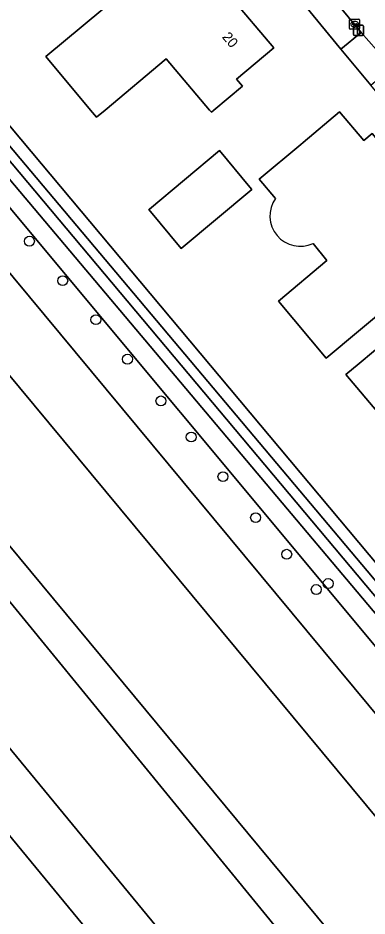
# Model space of a CAD drawing. Extents: x 157320 to 158835, y 386650 to 388491.
# Drawn here: x 157959.2 to 157993.7, y 386920.4 to 387009.1 of the extents above; entities that cross this region are included whole.
import ezdxf

# ---------------------------------------------------------------- set-up
doc = ezdxf.new("R2010")
doc.units = 0
for name, color, linetype in [('IMGEO_Boom', 7, 'Continuous'), ('IMGEO_Erf', 7, 'Continuous'), ('IMGEO_Groenvoorziening', 7, 'Continuous'), ('IMGEO_Kolk', 7, 'Continuous'), ('IMGEO_Lichtmast', 7, 'Continuous'), ('IMGEO_Loofbos', 7, 'Continuous'), ('IMGEO_Oever', 7, 'Continuous'), ('IMGEO_Pand', 7, 'Continuous'), ('IMGEO_Pand_nummerreeks', 7, 'Continuous'), ('IMGEO_Rijbaan_lokaal_gesloten', 7, 'Continuous'), ('IMGEO_Voetpad_open', 7, 'Continuous'), ('IMGEO_Waterloop', 7, 'Continuous')]:
    doc.layers.add(name, color=color, linetype=linetype)

msp = doc.modelspace()

# ---------------------------------------------------------------- linework, layer by layer
at = {"layer": 'IMGEO_Boom'}
for centre in [(157960.352, 386987.048), (157963.641, 386983.15), (157966.915, 386979.3), (157970.037, 386975.397), (157973.337, 386971.279), (157976.332, 386967.714), (157979.465, 386963.801), (157982.691, 386959.755), (157985.765, 386956.139), (157988.683, 386952.66), (157989.865, 386953.249)]:
    msp.add_circle(centre, 0.489, dxfattribs=at)
at = {"layer": 'IMGEO_Erf'}
for points in [[(157980.253, 387011.189), (157984.479, 387006.146), (157980.809, 387003.048), (157981.39, 387002.359), (157978.567, 387000), (157978.32, 386999.794), (157978.146, 387000), (157973.873, 387005.054), (157967.839, 387000), (157966.986, 386999.286), (157966.386, 387000), (157961.965, 387005.291), (157969.332, 387011.446), (157965.549, 387015.974), (157970.468, 387020.084), (157973.65, 387016.275), (157976.795, 387012.511), (157978.867, 387010.031)], [(157982.31, 386992.161), (157975.353, 386986.322), (157972.139, 386990.169), (157972.203, 386990.223), (157979.117, 386995.999), (157982.121, 386992.386)]]:
    msp.add_lwpolyline(points, close=True, dxfattribs=at)
for points in [[(158061.764, 386921.937), (158049.754, 386936.46), (158049.074, 386937.309), (158043.836, 386943.4), (158043.806, 386943.933), (158041.197, 386947.04), (158040.654, 386947.173), (158036.643, 386951.87), (158036.592, 386951.93), (158036.351, 386951.727), (158033.168, 386955.508), (158033.423, 386955.739), (158033.372, 386955.799), (158023.244, 386967.75), (158018.379, 386973.505), (158001.394, 386993.731), (158000.702, 386994.555), (157996.119, 387000), (157994.061, 387002.445), (157991.12, 387006.005), (157981.864, 387017.312)], [(157951.635, 387006.472), (157997.832, 386951.408), (158016.34, 386929.351), (158048.856, 386891.347)], [(157984.645, 386991.256), (157983.045, 386993.162), (157987.163, 386996.612), (157987.378, 386996.792), (157990.995, 386999.823)], [(157990.995, 386999.823), (157993.395, 386996.984), (157994.208, 386997.671), (157997.781, 386993.415), (157997.322, 386993.03), (157999.27, 386990.709), (157999.729, 386991.094), (158000, 386990.771), (158003.264, 386986.881), (158000, 386984.153), (157999.428, 386983.675), (157989.657, 386975.511), (157984.94, 386981.114), (157989.74, 386985.139), (157988.369, 386986.825)], [(157995.044, 386969.83), (157991.606, 386973.883), (157992.925, 386974.986), (158000, 386980.903)]]:
    msp.add_lwpolyline(points, dxfattribs=at)
msp.add_arc((157987.106, 386989.544), 2.998, 145.17411, 294.91612, dxfattribs=at)
at = {"layer": 'IMGEO_Groenvoorziening'}
for points in [[(157729.893, 387202.367), (157727.726, 387198.458), (157891.647, 387000), (157995.693, 386874.031), (158000, 386868.817), (158041.543, 386818.521), (158065.296, 386791.335), (158066.112, 386792.017), (158062.308, 386796.6), (158066.438, 386799.845), (158047.34, 386822.188), (158036.085, 386835.355), (158029.144, 386842.485), (158000, 386877.851), (157899.339, 387000)], [(157908.965, 387044.387), (157917.126, 387077.677), (157910.143, 387073.972), (157902.92, 387070.361), (157879.959, 387057.112), (157876.007, 387054.989), (157875.517, 387055.507), (157870.977, 387052.41), (157871.791, 387051.43), (157917.785, 387000), (157928.219, 386988.333), (158000, 386900.579), (158023.027, 386872.512), (158027.255, 386867.666), (158029.801, 386864.464), (158032.15, 386861.115)], [(158032.15, 386861.115), (158029.801, 386864.464), (158027.255, 386867.666), (158023.027, 386872.512), (158000, 386900.579), (157928.219, 386988.333), (157917.785, 387000), (157871.791, 387051.43), (157870.977, 387052.41), (157870.452, 387052.071), (157866.09, 387048.992), (157903.574, 387003.498), (158004.244, 386881.346), (158041.689, 386835.911), (158038.982, 386833.681)], [(157937.472, 387021.971), (157943.823, 387013.736), (157955.389, 387000), (158000, 386947.022), (158042.278, 386896.814)], [(158039.093, 386893.634), (158000, 386940.482), (157950.334, 387000), (157938.087, 387014.677)], [(158041.131, 386884.348), (158000, 386933.844), (157945.025, 387000), (157939.879, 387006.192)], [(157939.879, 387006.192), (157945.025, 387000), (158000, 386933.844), (158041.131, 386884.348)], [(158114.42, 386884.644), (158119.718, 386887.267), (158096.05, 386915.628), (158091.265, 386912.857), (158097.876, 386904.822), (158111.36, 386888.673), (158104.009, 386884.795), (158101.35, 386883.538), (158092.91, 386880.238), (158090.042, 386879.509), (158087.103, 386878.964), (158081.422, 386878.627), (158075.571, 386878.874), (158072.605, 386879.295), (158066.74, 386880.636), (158063.836, 386881.61), (158061.143, 386882.788), (158054.735, 386886.23), (158052.006, 386888.362), (158048.856, 386891.347), (158016.34, 386929.351), (157997.832, 386951.408), (157951.635, 387006.472)], [(158111.443, 386875.85), (158107.666, 386875.322), (158109.645, 386869.131), (158080.09, 386859.682), (158077.228, 386859.164), (158074.577, 386858.967), (158071.922, 386859.047), (158069.288, 386859.404), (158065.313, 386860.377), (158059.718, 386863.157), (158057.356, 386864.191), (158051.541, 386867.268), (158045.999, 386870.991), (158040.875, 386875.274), (158036.298, 386879.994), (157933.739, 387003.394)], [(157933.739, 387003.394), (158036.298, 386879.994), (158040.875, 386875.274), (158045.999, 386870.991), (158051.541, 386867.268), (158057.356, 386864.191), (158059.718, 386863.157), (158065.313, 386860.377), (158069.288, 386859.404), (158071.922, 386859.047), (158074.577, 386858.967), (158077.228, 386859.164), (158080.09, 386859.682), (158109.645, 386869.131), (158107.666, 386875.322), (158078.66, 386866.049)], [(158025.173, 386876.788), (158021.479, 386880.919), (158000, 386906.805), (157926.719, 386995.12), (157923.674, 387000)], [(157923.674, 387000), (157926.719, 386995.12), (158000, 386906.805), (158021.479, 386880.919), (158025.173, 386876.788)]]:
    msp.add_lwpolyline(points, dxfattribs=at)
msp.add_lwpolyline([(157983.795, 387018.928), (157980.721, 387022.628), (157978.709, 387020.934), (157981.864, 387017.312), (157991.12, 387006.005), (157993.128, 387007.669)], close=True, dxfattribs=at)
at = {"layer": 'IMGEO_Kolk'}
for p, q in [((157991.969, 387008.048), (157991.969, 387008.9)), ((157992.044, 387008.974), (157992.896, 387008.974)), ((157992.457, 387008.754), (157992.482, 387008.754)), ((157992.97, 387008.9), (157992.97, 387008.048)), ((157992.896, 387007.974), (157992.044, 387007.974)), ((157992.228, 387008.468), (157992.228, 387008.48)), ((157992.666, 387008.431), (157992.268, 387008.431)), ((157992.271, 387008.517), (157992.669, 387008.517)), ((157992.48, 387008.194), (157992.455, 387008.194)), ((157992.712, 387008.48), (157992.712, 387008.468))]:
    msp.add_line(p, q, dxfattribs=at)
for points in [[(157991.969, 387008.048), (157991.969, 387008.9)], [(157992.044, 387008.974), (157992.896, 387008.974)], [(157992.97, 387008.9), (157992.97, 387008.048)], [(157992.896, 387007.974), (157992.044, 387007.974)]]:
    msp.add_lwpolyline(points, dxfattribs=at)
for centre, radius, start, end in [((157992.046, 387008.898), 0.0765, 91.55205, 178.44795), ((157992.046, 387008.898), 0.0765, 91.55205, 178.44795), ((157992.894, 387008.898), 0.0765, 1.55205, 88.44795), ((157992.894, 387008.898), 0.0765, 1.55205, 88.44795), ((157992.046, 387008.05), 0.0765, 181.55205, 268.44795), ((157992.046, 387008.05), 0.0765, 181.55205, 268.44795), ((157992.268, 387008.477), 0.0403, 85.87752, 175.75265), ((157992.265, 387008.467), 0.0366, 178.93798, 274.71019), ((157992.669, 387008.474), 0.043, 264.86636, 352.45326), ((157992.673, 387008.479), 0.0386, 1.73085, 96.63898), ((157992.894, 387008.05), 0.0765, 271.55205, 358.44795), ((157992.894, 387008.05), 0.0765, 271.55205, 358.44795)]:
    msp.add_arc(centre, radius, start, end, dxfattribs=at)
for centre, major_axis, ratio, start_param, end_param in [((157992.456, 387008.474), (-0.387, 0.002), 0.722429, 4.712389, 7.853982), ((157992.481, 387008.474), (-0.39, 0.002), 0.717154, 1.570796, 4.712389)]:
    msp.add_ellipse(centre, major_axis=major_axis, ratio=ratio, start_param=start_param, end_param=end_param, dxfattribs=at)
at = {"layer": 'IMGEO_Lichtmast'}
for p, q in [((157992.348, 387007.468), (157992.348, 387008.268)), ((157992.348, 387008.268), (157992.348, 387007.468)), ((157992.448, 387008.368), (157993.238, 387008.368)), ((157993.238, 387008.368), (157992.448, 387008.368)), ((157993.338, 387008.268), (157993.338, 387007.468)), ((157993.338, 387007.468), (157993.338, 387008.268)), ((157993.238, 387007.368), (157992.448, 387007.368)), ((157992.448, 387007.368), (157993.238, 387007.368))]:
    msp.add_line(p, q, dxfattribs=at)
msp.add_lwpolyline([(157992.768, 387008.243), (157992.918, 387008.243), (157992.918, 387007.493), (157992.768, 387007.493), (157992.768, 387008.243)], dxfattribs=at)
for centre, start, end in [((157992.448, 387008.268), 90, 180), ((157992.448, 387008.268), 90, 180), ((157993.238, 387008.268), 0, 90), ((157993.238, 387008.268), 360, 90), ((157992.448, 387007.468), 180, 270), ((157992.448, 387007.468), 180, 270), ((157993.238, 387007.468), 270, 0), ((157993.238, 387007.468), 270, 0)]:
    msp.add_arc(centre, 0.1, start, end, dxfattribs=at)
at = {"layer": 'IMGEO_Loofbos'}
msp.add_lwpolyline([(158038.982, 386833.681), (158041.689, 386835.911), (158004.244, 386881.346), (157903.574, 387003.498), (157866.09, 387048.992), (157861.586, 387045.813), (157899.339, 387000), (158000, 386877.851), (158029.144, 386842.485), (158036.085, 386835.355)], dxfattribs=at)
at = {"layer": 'IMGEO_Oever'}
for points in [[(158042.278, 386896.814), (158000, 386947.022), (157955.389, 387000), (157943.823, 387013.736), (157937.472, 387021.971)], [(158035.782, 386900.577), (157998.707, 386945.337), (157938.923, 387016.244)], [(157938.087, 387014.677), (157950.334, 387000), (158000, 386940.482), (158039.093, 386893.634)], [(157951.031, 387003.711), (158044.337, 386892.64)]]:
    msp.add_lwpolyline(points, dxfattribs=at)
at = {"layer": 'IMGEO_Pand'}
for points in [[(157976.795, 387012.511), (157973.65, 387016.275), (157970.468, 387020.084), (157965.549, 387015.974), (157969.332, 387011.446), (157961.965, 387005.291), (157966.386, 387000), (157966.986, 386999.286), (157967.839, 387000), (157973.873, 387005.054), (157978.146, 387000), (157978.32, 386999.794), (157978.567, 387000), (157981.39, 387002.359), (157980.809, 387003.048), (157984.479, 387006.146), (157980.253, 387011.189), (157978.867, 387010.031)], [(157982.31, 386992.161), (157982.121, 386992.386), (157979.117, 386995.999), (157972.203, 386990.223), (157972.139, 386990.169), (157975.353, 386986.322)]]:
    msp.add_lwpolyline(points, close=True, dxfattribs=at)
for points in [[(157988.369, 386986.825), (157989.74, 386985.139), (157984.94, 386981.114), (157989.657, 386975.511), (157999.428, 386983.675), (158000, 386984.153), (158003.264, 386986.881), (158000, 386990.771), (157999.729, 386991.094), (157999.27, 386990.709), (157997.322, 386993.03), (157997.781, 386993.415), (157994.208, 386997.671), (157993.395, 386996.984), (157990.995, 386999.823), (157987.378, 386996.792), (157987.163, 386996.612), (157983.045, 386993.162), (157984.645, 386991.256)], [(158000, 386980.903), (157992.925, 386974.986), (157991.606, 386973.883), (157995.044, 386969.83)]]:
    msp.add_lwpolyline(points, dxfattribs=at)
msp.add_arc((157987.106, 386989.544), 2.998, 145.17411, 294.91612, dxfattribs=at)
at = {"layer": 'IMGEO_Rijbaan_lokaal_gesloten'}
msp.add_lwpolyline([(157967.973, 387037.769), (157974.9, 387029.543), (157977.042, 387026.998), (157978.062, 387025.786), (157980.721, 387022.628), (157983.795, 387018.928), (157993.128, 387007.669), (157996.153, 387004.218), (157999.697, 387000), (158000, 386999.639), (158002.787, 386996.322), (158003.5, 386995.491), (158020.47, 386975.229), (158025.301, 386969.475), (158035.357, 386957.488), (158038.597, 386953.625), (158042.903, 386948.477), (158045.801, 386945.052), (158050.997, 386938.872), (158051.663, 386938.08), (158063.817, 386923.608), (158065.16, 386922.009), (158067.446, 386919.287)], dxfattribs=at)
at = {"layer": 'IMGEO_Voetpad_open'}
msp.add_lwpolyline([(157993.128, 387007.669), (157991.12, 387006.005), (157994.061, 387002.445), (157996.153, 387004.218)], close=True, dxfattribs=at)
at = {"layer": 'IMGEO_Waterloop'}
for points in [[(157938.923, 387016.244), (157998.707, 386945.337), (158035.782, 386900.577)], [(158044.337, 386892.64), (157951.031, 387003.711)]]:
    msp.add_lwpolyline(points, dxfattribs=at)

# ---------------------------------------------------------------- texts
at = {"layer": 'IMGEO_Pand_nummerreeks'}
msp.add_text('20', height=1, rotation=309.9636, dxfattribs=at).set_placement((157979.324, 387007.192))

doc.saveas('drawing.dxf')
